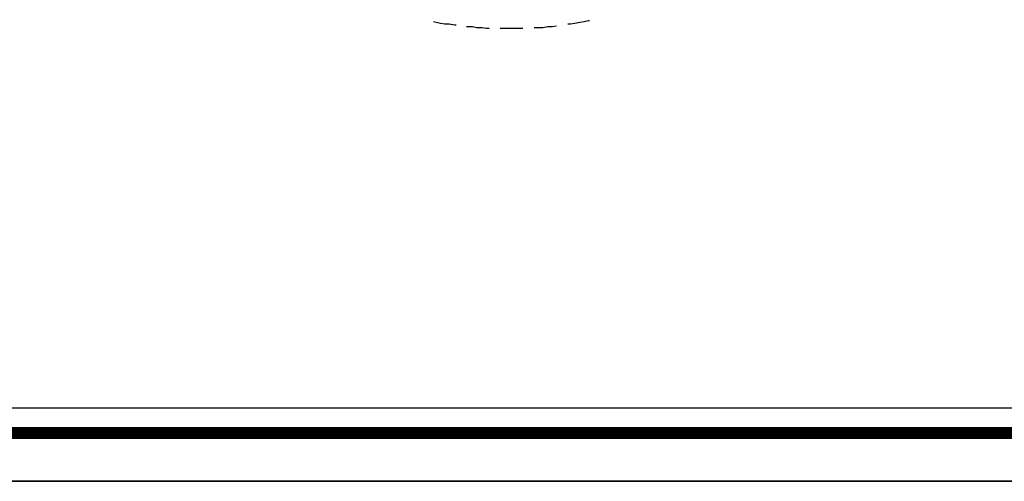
# Model space of a CAD drawing. Header units: metres. Extents: x 5.7 to 89.8, y 4 to 63.5.
# Tile 260 of 475: x 50.9 to 61.9, y 4 to 9.2. Entities that reach past the tile are written whole.
import ezdxf

# ---------------------------------------------------------------- set-up
doc = ezdxf.new("R2010")
doc.units = ezdxf.units.M
doc.header["$MEASUREMENT"] = 0
doc.layers.add('PDF17_KADR', color=7, linetype='Continuous')
doc.layers.add('PDF17_textt', color=7, linetype='Continuous')

msp = doc.modelspace()

# ---------------------------------------------------------------- linework, layer by layer
at = {"layer": 'PDF17_KADR', "lineweight": 25}
for points in [[(5.695, 4.013), (89.785, 4.013), (89.785, 63.476), (5.695, 63.476)], [(5.695, 63.476), (89.785, 63.476), (89.785, 4.013), (5.695, 4.013)], [(6.514, 4.832), (88.841, 4.832), (88.841, 62.657), (6.514, 62.657)]]:
    msp.add_lwpolyline(points, close=True, dxfattribs=at)
at = {"layer": 'PDF17_KADR', "lineweight": 0, "const_width": 0.135}
msp.add_lwpolyline([(6.235, 62.937), (6.235, 4.552), (89.111, 4.552), (89.111, 62.937)], close=True, dxfattribs=at)
at = {"layer": 'PDF17_textt', "lineweight": 30}
for points in [[(55.517, 9.137), (55.546, 9.127), (55.594, 9.118), (55.643, 9.108), (55.691, 9.108), (55.749, 9.098), (55.768, 9.098)], [(57.01, 9.108), (57.039, 9.108), (57.087, 9.118), (57.145, 9.127), (57.193, 9.137), (57.241, 9.146), (57.251, 9.146)], [(55.883, 9.079), (55.903, 9.079), (55.951, 9.079), (55.999, 9.069), (56.057, 9.069), (56.105, 9.06), (56.134, 9.06)], [(56.259, 9.06), (56.317, 9.06), (56.365, 9.06), (56.423, 9.06), (56.471, 9.06), (56.509, 9.06)], [(56.635, 9.069), (56.683, 9.069), (56.731, 9.069), (56.789, 9.079), (56.837, 9.079), (56.885, 9.089)]]:
    msp.add_lwpolyline(points, dxfattribs=at)

doc.saveas('drawing.dxf')
